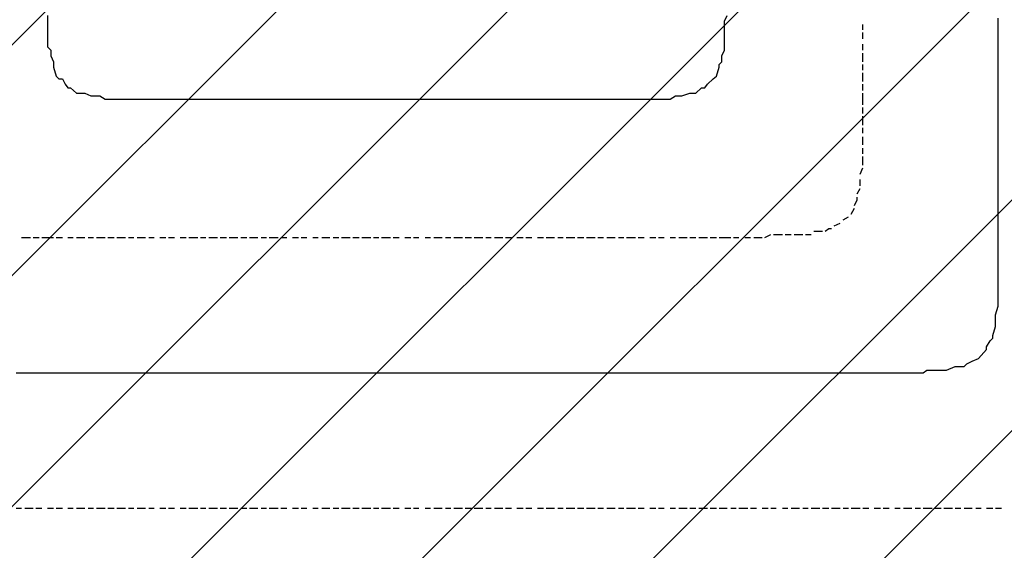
# Model space of a CAD drawing. Extents: x 997 to 109698, y 921 to 94021.
# Tile 399 of 656: x 19172 to 20619, y 39028 to 39808. Entities that reach past the tile are written whole.
import ezdxf

# ---------------------------------------------------------------- set-up
doc = ezdxf.new("R2010")
doc.units = 0
doc.header["$MEASUREMENT"] = 0
doc.layers.add('12', color=7, linetype='CONTINUOUS')
doc.layers.add('28', color=7, linetype='CONTINUOUS')

msp = doc.modelspace()

# ---------------------------------------------------------------- linework, layer by layer
at = {"layer": '12', "color": 5}
for p, q in [((19212.630503, 39813.563401), (19212.630503, 39805.563401)), ((20207.630503, 39805.563401), (20211.630503, 39813.563401)), ((19212.630503, 39805.563401), (19212.630503, 39792.563401)), ((20207.630503, 39792.563401), (20207.630503, 39805.563401)), ((20609.630503, 39796.563401), (20609.630503, 39809.563401)), ((19212.630503, 39792.563401), (19212.630503, 39784.563401)), ((19212.630503, 39784.563401), (19212.630503, 39775.563401)), ((20207.630503, 39784.563401), (20207.630503, 39792.563401)), ((20207.630503, 39775.563401), (20207.630503, 39784.563401)), ((20609.630503, 39788.563401), (20609.630503, 39796.563401)), ((20609.630503, 39779.563401), (20609.630503, 39788.563401)), ((20207.630503, 39762.563401), (20207.630503, 39775.563401)), ((20609.630503, 39767.563401), (20609.630503, 39779.563401)), ((19217.630503, 39762.563401), (19217.630503, 39754.563401)), ((20203.630503, 39754.563401), (20207.630503, 39762.563401)), ((20609.630503, 39758.563401), (20609.630503, 39767.563401)), ((20609.630503, 39745.563401), (20609.630503, 39758.563401)), ((19217.630503, 39754.563401), (19221.630503, 39745.563401)), ((19221.630503, 39745.563401), (19221.630503, 39737.563401)), ((20203.630503, 39745.563401), (20203.630503, 39754.563401)), ((20609.630503, 39737.563401), (20609.630503, 39745.563401)), ((19221.630503, 39737.563401), (19225.630503, 39724.563401)), ((20195.630503, 39724.563401), (20199.630503, 39737.563401)), ((20609.630503, 39729.563401), (20609.630503, 39737.563401)), ((20609.630503, 39716.563401), (20609.630503, 39729.563401)), ((19234.630503, 39720.563401), (19238.630503, 39712.563401)), ((20182.630503, 39712.563401), (20190.630503, 39720.563401)), ((20190.630503, 39720.563401), (20195.630503, 39724.563401)), ((20609.630503, 39707.563401), (20609.630503, 39716.563401)), ((19246.630503, 39707.563401), (19255.630503, 39699.563401)), ((19255.630503, 39699.563401), (19267.630503, 39699.563401)), ((19267.630503, 39699.563401), (19276.630503, 39695.563401)), ((20144.630503, 39695.563401), (20156.630503, 39699.563401)), ((20156.630503, 39699.563401), (20165.630503, 39699.563401)), ((20165.630503, 39699.563401), (20173.630503, 39707.563401)), ((20609.630503, 39699.563401), (20609.630503, 39707.563401)), ((20609.630503, 39686.563401), (20609.630503, 39699.563401)), ((19276.630503, 39695.563401), (19284.630503, 39695.563401)), ((19297.630503, 39690.563401), (19306.630503, 39690.563401)), ((19306.630503, 39690.563401), (19314.630503, 39690.563401)), ((19314.630503, 39690.563401), (19327.630503, 39690.563401)), ((19327.630503, 39690.563401), (19335.630503, 39690.563401)), ((19335.630503, 39690.563401), (19344.630503, 39690.563401)), ((19344.630503, 39690.563401), (19356.630503, 39690.563401)), ((19356.630503, 39690.563401), (19365.630503, 39690.563401)), ((19365.630503, 39690.563401), (19377.630503, 39690.563401)), ((19377.630503, 39690.563401), (19386.630503, 39690.563401)), ((19386.630503, 39690.563401), (19394.630503, 39690.563401)), ((19394.630503, 39690.563401), (19407.630503, 39690.563401)), ((19407.630503, 39690.563401), (19411.630503, 39690.563401)), ((19411.630503, 39690.563401), (19416.630503, 39690.563401)), ((19416.630503, 39690.563401), (19424.630503, 39690.563401)), ((19424.630503, 39690.563401), (19437.630503, 39690.563401)), ((19437.630503, 39690.563401), (19445.630503, 39690.563401)), ((19445.630503, 39690.563401), (19454.630503, 39690.563401)), ((19454.630503, 39690.563401), (19466.630503, 39690.563401)), ((19466.630503, 39690.563401), (19475.630503, 39690.563401)), ((19475.630503, 39690.563401), (19483.630503, 39690.563401)), ((19483.630503, 39690.563401), (19496.630503, 39690.563401)), ((19496.630503, 39690.563401), (19505.630503, 39690.563401)), ((19505.630503, 39690.563401), (19517.630503, 39690.563401)), ((19517.630503, 39690.563401), (19526.630503, 39690.563401)), ((19526.630503, 39690.563401), (19534.630503, 39690.563401)), ((19534.630503, 39690.563401), (19547.630503, 39690.563401)), ((19547.630503, 39690.563401), (19555.630503, 39690.563401)), ((19555.630503, 39690.563401), (19564.630503, 39690.563401)), ((19564.630503, 39690.563401), (19576.630503, 39690.563401)), ((19576.630503, 39690.563401), (19585.630503, 39690.563401)), ((19585.630503, 39690.563401), (19593.630503, 39690.563401)), ((19593.630503, 39690.563401), (19606.630503, 39690.563401)), ((19606.630503, 39690.563401), (19615.630503, 39690.563401)), ((19615.630503, 39690.563401), (19627.630503, 39690.563401)), ((19627.630503, 39690.563401), (19636.630503, 39690.563401)), ((19636.630503, 39690.563401), (19644.630503, 39690.563401)), ((19644.630503, 39690.563401), (19657.630503, 39690.563401)), ((19657.630503, 39690.563401), (19665.630503, 39690.563401)), ((19665.630503, 39690.563401), (19674.630503, 39690.563401)), ((19674.630503, 39690.563401), (19687.630503, 39690.563401)), ((19687.630503, 39690.563401), (19695.630503, 39690.563401)), ((19695.630503, 39690.563401), (19703.630503, 39690.563401)), ((19703.630503, 39690.563401), (19716.630503, 39690.563401)), ((19716.630503, 39690.563401), (19725.630503, 39690.563401)), ((19725.630503, 39690.563401), (19737.630503, 39690.563401)), ((19737.630503, 39690.563401), (19746.630503, 39690.563401)), ((19746.630503, 39690.563401), (19754.630503, 39690.563401)), ((19754.630503, 39690.563401), (19767.630503, 39690.563401)), ((19767.630503, 39690.563401), (19775.630503, 39690.563401)), ((19775.630503, 39690.563401), (19784.630503, 39690.563401)), ((19784.630503, 39690.563401), (19797.630503, 39690.563401)), ((19797.630503, 39690.563401), (19805.630503, 39690.563401)), ((19805.630503, 39690.563401), (19814.630503, 39690.563401)), ((19814.630503, 39690.563401), (19826.630503, 39690.563401)), ((19826.630503, 39690.563401), (19835.630503, 39690.563401)), ((19835.630503, 39690.563401), (19847.630503, 39690.563401)), ((19847.630503, 39690.563401), (19856.630503, 39690.563401)), ((19856.630503, 39690.563401), (19864.630503, 39690.563401)), ((19864.630503, 39690.563401), (19877.630503, 39690.563401)), ((19877.630503, 39690.563401), (19885.630503, 39690.563401)), ((19885.630503, 39690.563401), (19894.630503, 39690.563401)), ((19894.630503, 39690.563401), (19907.630503, 39690.563401)), ((19907.630503, 39690.563401), (19915.630503, 39690.563401)), ((19915.630503, 39690.563401), (19924.630503, 39690.563401)), ((19924.630503, 39690.563401), (19936.630503, 39690.563401)), ((19936.630503, 39690.563401), (19945.630503, 39690.563401)), ((19945.630503, 39690.563401), (19957.630503, 39690.563401)), ((19957.630503, 39690.563401), (19966.630503, 39690.563401)), ((19966.630503, 39690.563401), (19974.630503, 39690.563401)), ((19974.630503, 39690.563401), (19987.630503, 39690.563401)), ((19987.630503, 39690.563401), (19996.630503, 39690.563401)), ((19996.630503, 39690.563401), (20004.630503, 39690.563401)), ((20004.630503, 39690.563401), (20012.630503, 39690.563401)), ((20012.630503, 39690.563401), (20017.630503, 39690.563401)), ((20017.630503, 39690.563401), (20025.630503, 39690.563401)), ((20025.630503, 39690.563401), (20034.630503, 39690.563401)), ((20034.630503, 39690.563401), (20046.630503, 39690.563401)), ((20046.630503, 39690.563401), (20055.630503, 39690.563401)), ((20055.630503, 39690.563401), (20068.630503, 39690.563401)), ((20068.630503, 39690.563401), (20076.630503, 39690.563401)), ((20076.630503, 39690.563401), (20084.630503, 39690.563401)), ((20084.630503, 39690.563401), (20097.630503, 39690.563401)), ((20097.630503, 39690.563401), (20106.630503, 39690.563401)), ((20106.630503, 39690.563401), (20114.630503, 39690.563401)), ((20114.630503, 39690.563401), (20127.630503, 39690.563401)), ((20127.630503, 39690.563401), (20135.630503, 39695.563401)), ((20135.630503, 39695.563401), (20144.630503, 39695.563401)), ((20609.630503, 39678.563401), (20609.630503, 39686.563401)), ((20609.630503, 39669.563401), (20609.630503, 39678.563401)), ((20609.630503, 39657.563401), (20609.630503, 39669.563401)), ((20609.630503, 39648.563401), (20609.630503, 39657.563401)), ((20609.630503, 39635.563401), (20609.630503, 39648.563401)), ((20609.630503, 39627.563401), (20609.630503, 39635.563401)), ((20609.630503, 39618.563401), (20609.630503, 39627.563401)), ((20609.630503, 39606.563401), (20609.630503, 39618.563401)), ((20609.630503, 39597.563401), (20609.630503, 39606.563401)), ((20609.630503, 39589.563401), (20609.630503, 39597.563401)), ((20609.630503, 39576.563401), (20609.630503, 39589.563401)), ((20609.630503, 39568.563401), (20609.630503, 39576.563401)), ((20609.630503, 39559.563401), (20609.630503, 39568.563401)), ((20609.630503, 39546.563401), (20609.630503, 39559.563401)), ((20609.630503, 39538.563401), (20609.630503, 39546.563401)), ((20609.630503, 39525.563401), (20609.630503, 39538.563401)), ((20609.630503, 39517.563401), (20609.630503, 39525.563401)), ((20609.630503, 39508.563401), (20609.630503, 39517.563401)), ((20609.630503, 39496.563401), (20609.630503, 39508.563401)), ((20609.630503, 39487.563401), (20609.630503, 39496.563401)), ((20609.630503, 39483.563401), (20609.630503, 39487.563401)), ((20609.630503, 39475.563401), (20609.630503, 39483.563401)), ((20609.630503, 39462.563401), (20609.630503, 39475.563401)), ((20609.630503, 39453.563401), (20609.630503, 39462.563401)), ((20609.630503, 39445.563401), (20609.630503, 39453.563401)), ((20609.630503, 39432.563401), (20609.630503, 39445.563401)), ((20609.630503, 39424.563401), (20609.630503, 39432.563401)), ((20609.630503, 39415.563401), (20609.630503, 39424.563401)), ((20609.630503, 39403.563401), (20609.630503, 39415.563401)), ((20609.630503, 39394.563401), (20609.630503, 39403.563401)), ((20609.630503, 39386.563401), (20609.630503, 39394.563401)), ((20605.630503, 39373.563401), (20609.630503, 39386.563401)), ((20605.630503, 39364.563401), (20605.630503, 39373.563401)), ((20605.630503, 39356.563401), (20605.630503, 39364.563401)), ((20601.630503, 39343.563401), (20605.630503, 39356.563401)), ((20592.630503, 39326.563401), (20597.630503, 39335.563401)), ((20571.630503, 39305.563401), (20580.630503, 39309.563401)), ((20580.630503, 39309.563401), (20588.630503, 39318.563401)), ((20504.630503, 39292.563401), (20516.630503, 39292.563401)), ((20516.630503, 39292.563401), (20525.630503, 39292.563401)), ((20525.630503, 39292.563401), (20533.630503, 39292.563401)), ((20533.630503, 39292.563401), (20546.630503, 39297.563401)), ((20546.630503, 39297.563401), (20554.630503, 39297.563401)), ((20563.630503, 39301.563401), (20571.630503, 39305.563401)), ((19166.630503, 39288.563401), (19174.630503, 39288.563401)), ((19174.630503, 39288.563401), (19187.630503, 39288.563401)), ((19187.630503, 39288.563401), (19195.630503, 39288.563401)), ((19195.630503, 39288.563401), (19204.630503, 39288.563401)), ((19204.630503, 39288.563401), (19217.630503, 39288.563401)), ((19217.630503, 39288.563401), (19225.630503, 39288.563401)), ((19225.630503, 39288.563401), (19234.630503, 39288.563401)), ((19234.630503, 39288.563401), (19246.630503, 39288.563401)), ((19246.630503, 39288.563401), (19255.630503, 39288.563401)), ((19255.630503, 39288.563401), (19267.630503, 39288.563401)), ((19267.630503, 39288.563401), (19276.630503, 39288.563401)), ((19276.630503, 39288.563401), (19284.630503, 39288.563401)), ((19284.630503, 39288.563401), (19297.630503, 39288.563401)), ((19297.630503, 39288.563401), (19306.630503, 39288.563401)), ((19306.630503, 39288.563401), (19314.630503, 39288.563401)), ((19314.630503, 39288.563401), (19327.630503, 39288.563401)), ((19327.630503, 39288.563401), (19335.630503, 39288.563401)), ((19335.630503, 39288.563401), (19344.630503, 39288.563401)), ((19344.630503, 39288.563401), (19356.630503, 39288.563401)), ((19356.630503, 39288.563401), (19365.630503, 39288.563401)), ((19365.630503, 39288.563401), (19377.630503, 39288.563401)), ((19377.630503, 39288.563401), (19386.630503, 39288.563401)), ((19386.630503, 39288.563401), (19394.630503, 39288.563401)), ((19394.630503, 39288.563401), (19407.630503, 39288.563401)), ((19407.630503, 39288.563401), (19416.630503, 39288.563401)), ((19416.630503, 39288.563401), (19424.630503, 39288.563401)), ((19424.630503, 39288.563401), (19437.630503, 39288.563401)), ((19437.630503, 39288.563401), (19445.630503, 39288.563401)), ((19445.630503, 39288.563401), (19454.630503, 39288.563401)), ((19454.630503, 39288.563401), (19466.630503, 39288.563401)), ((19466.630503, 39288.563401), (19475.630503, 39288.563401)), ((19475.630503, 39288.563401), (19483.630503, 39288.563401)), ((19483.630503, 39288.563401), (19496.630503, 39288.563401)), ((19496.630503, 39288.563401), (19505.630503, 39288.563401)), ((19505.630503, 39288.563401), (19517.630503, 39288.563401)), ((19517.630503, 39288.563401), (19526.630503, 39288.563401)), ((19526.630503, 39288.563401), (19534.630503, 39288.563401)), ((19534.630503, 39288.563401), (19547.630503, 39288.563401)), ((19547.630503, 39288.563401), (19555.630503, 39288.563401)), ((19555.630503, 39288.563401), (19564.630503, 39288.563401)), ((19564.630503, 39288.563401), (19576.630503, 39288.563401)), ((19576.630503, 39288.563401), (19585.630503, 39288.563401)), ((19585.630503, 39288.563401), (19593.630503, 39288.563401)), ((19593.630503, 39288.563401), (19606.630503, 39288.563401)), ((19606.630503, 39288.563401), (19615.630503, 39288.563401)), ((19615.630503, 39288.563401), (19627.630503, 39288.563401)), ((19627.630503, 39288.563401), (19636.630503, 39288.563401)), ((19636.630503, 39288.563401), (19644.630503, 39288.563401)), ((19644.630503, 39288.563401), (19657.630503, 39288.563401)), ((19657.630503, 39288.563401), (19665.630503, 39288.563401)), ((19665.630503, 39288.563401), (19674.630503, 39288.563401)), ((19674.630503, 39288.563401), (19687.630503, 39288.563401)), ((19687.630503, 39288.563401), (19695.630503, 39288.563401)), ((19695.630503, 39288.563401), (19703.630503, 39288.563401)), ((19703.630503, 39288.563401), (19716.630503, 39288.563401)), ((19716.630503, 39288.563401), (19725.630503, 39288.563401)), ((19725.630503, 39288.563401), (19737.630503, 39288.563401)), ((19737.630503, 39288.563401), (19746.630503, 39288.563401)), ((19746.630503, 39288.563401), (19754.630503, 39288.563401)), ((19754.630503, 39288.563401), (19767.630503, 39288.563401)), ((19767.630503, 39288.563401), (19775.630503, 39288.563401)), ((19775.630503, 39288.563401), (19784.630503, 39288.563401)), ((19784.630503, 39288.563401), (19797.630503, 39288.563401)), ((19797.630503, 39288.563401), (19805.630503, 39288.563401)), ((19805.630503, 39288.563401), (19814.630503, 39288.563401)), ((19814.630503, 39288.563401), (19826.630503, 39288.563401)), ((19826.630503, 39288.563401), (19835.630503, 39288.563401)), ((19835.630503, 39288.563401), (19847.630503, 39288.563401)), ((19847.630503, 39288.563401), (19856.630503, 39288.563401)), ((19856.630503, 39288.563401), (19864.630503, 39288.563401)), ((19864.630503, 39288.563401), (19877.630503, 39288.563401)), ((19877.630503, 39288.563401), (19885.630503, 39288.563401)), ((19885.630503, 39288.563401), (19894.630503, 39288.563401)), ((19894.630503, 39288.563401), (19907.630503, 39288.563401)), ((19907.630503, 39288.563401), (19915.630503, 39288.563401)), ((19915.630503, 39288.563401), (19924.630503, 39288.563401)), ((19924.630503, 39288.563401), (19936.630503, 39288.563401)), ((19936.630503, 39288.563401), (19945.630503, 39288.563401)), ((19945.630503, 39288.563401), (19957.630503, 39288.563401)), ((19957.630503, 39288.563401), (19966.630503, 39288.563401)), ((19966.630503, 39288.563401), (19974.630503, 39288.563401)), ((19974.630503, 39288.563401), (19987.630503, 39288.563401)), ((19987.630503, 39288.563401), (19996.630503, 39288.563401)), ((19996.630503, 39288.563401), (20004.630503, 39288.563401)), ((20004.630503, 39288.563401), (20017.630503, 39288.563401)), ((20017.630503, 39288.563401), (20025.630503, 39288.563401)), ((20025.630503, 39288.563401), (20034.630503, 39288.563401)), ((20034.630503, 39288.563401), (20046.630503, 39288.563401)), ((20046.630503, 39288.563401), (20055.630503, 39288.563401)), ((20055.630503, 39288.563401), (20063.630503, 39288.563401)), ((20063.630503, 39288.563401), (20076.630503, 39288.563401)), ((20076.630503, 39288.563401), (20084.630503, 39288.563401)), ((20084.630503, 39288.563401), (20097.630503, 39288.563401)), ((20097.630503, 39288.563401), (20106.630503, 39288.563401)), ((20106.630503, 39288.563401), (20114.630503, 39288.563401)), ((20114.630503, 39288.563401), (20127.630503, 39288.563401)), ((20127.630503, 39288.563401), (20135.630503, 39288.563401)), ((20135.630503, 39288.563401), (20144.630503, 39288.563401)), ((20144.630503, 39288.563401), (20156.630503, 39288.563401)), ((20156.630503, 39288.563401), (20165.630503, 39288.563401)), ((20165.630503, 39288.563401), (20173.630503, 39288.563401)), ((20173.630503, 39288.563401), (20186.630503, 39288.563401)), ((20186.630503, 39288.563401), (20195.630503, 39288.563401)), ((20195.630503, 39288.563401), (20207.630503, 39288.563401)), ((20207.630503, 39288.563401), (20216.630503, 39288.563401)), ((20216.630503, 39288.563401), (20224.630503, 39288.563401)), ((20224.630503, 39288.563401), (20237.630503, 39288.563401)), ((20237.630503, 39288.563401), (20245.630503, 39288.563401)), ((20245.630503, 39288.563401), (20254.630503, 39288.563401)), ((20254.630503, 39288.563401), (20266.630503, 39288.563401)), ((20266.630503, 39288.563401), (20275.630503, 39288.563401)), ((20275.630503, 39288.563401), (20283.630503, 39288.563401)), ((20283.630503, 39288.563401), (20296.630503, 39288.563401)), ((20296.630503, 39288.563401), (20305.630503, 39288.563401)), ((20305.630503, 39288.563401), (20317.630503, 39288.563401)), ((20317.630503, 39288.563401), (20326.630503, 39288.563401)), ((20326.630503, 39288.563401), (20334.630503, 39288.563401)), ((20334.630503, 39288.563401), (20347.630503, 39288.563401)), ((20347.630503, 39288.563401), (20355.630503, 39288.563401)), ((20355.630503, 39288.563401), (20364.630503, 39288.563401)), ((20364.630503, 39288.563401), (20377.630503, 39288.563401)), ((20377.630503, 39288.563401), (20385.630503, 39288.563401)), ((20385.630503, 39288.563401), (20393.630503, 39288.563401)), ((20393.630503, 39288.563401), (20406.630503, 39288.563401)), ((20406.630503, 39288.563401), (20410.630503, 39288.563401)), ((20410.630503, 39288.563401), (20415.630503, 39288.563401)), ((20415.630503, 39288.563401), (20427.630503, 39288.563401)), ((20427.630503, 39288.563401), (20436.630503, 39288.563401)), ((20436.630503, 39288.563401), (20444.630503, 39288.563401)), ((20444.630503, 39288.563401), (20457.630503, 39288.563401)), ((20457.630503, 39288.563401), (20465.630503, 39288.563401)), ((20465.630503, 39288.563401), (20474.630503, 39288.563401)), ((20474.630503, 39288.563401), (20487.630503, 39288.563401)), ((20487.630503, 39288.563401), (20495.630503, 39288.563401))]:
    msp.add_line(p, q, dxfattribs=at)
at = {"layer": '12', "color": 1}
for p, q in [((20410.630503, 39792.563401), (20410.630503, 39800.563401)), ((20410.630503, 39779.563401), (20410.630503, 39788.563401)), ((20410.630503, 39762.563401), (20410.630503, 39771.563401)), ((20410.630503, 39745.563401), (20410.630503, 39758.563401)), ((20410.630503, 39733.563401), (20410.630503, 39741.563401)), ((20410.630503, 39716.563401), (20410.630503, 39729.563401)), ((20410.630503, 39703.563401), (20410.630503, 39712.563401)), ((20410.630503, 39690.563401), (20410.630503, 39699.563401)), ((20410.630503, 39682.563401), (20410.630503, 39690.563401)), ((20410.630503, 39669.563401), (20410.630503, 39678.563401)), ((20410.630503, 39652.563401), (20410.630503, 39665.563401)), ((20410.630503, 39640.563401), (20410.630503, 39648.563401)), ((20410.630503, 39623.563401), (20410.630503, 39635.563401)), ((20410.630503, 39610.563401), (20410.630503, 39618.563401)), ((20410.630503, 39593.563401), (20410.630503, 39606.563401)), ((20406.630503, 39580.563401), (20410.630503, 39589.563401)), ((20406.630503, 39563.563401), (20406.630503, 39572.563401)), ((20402.630503, 39551.563401), (20406.630503, 39559.563401)), ((20393.630503, 39521.563401), (20398.630503, 39530.563401)), ((20381.630503, 39513.563401), (20389.630503, 39517.563401)), ((20338.630503, 39496.563401), (20351.630503, 39496.563401)), ((20368.630503, 39504.563401), (20377.630503, 39508.563401)), ((19174.630503, 39487.563401), (19187.630503, 39487.563401)), ((19191.630503, 39487.563401), (19200.630503, 39487.563401)), ((19204.630503, 39487.563401), (19212.630503, 39487.563401)), ((19212.630503, 39487.563401), (19221.630503, 39487.563401)), ((19225.630503, 39487.563401), (19234.630503, 39487.563401)), ((19242.630503, 39487.563401), (19250.630503, 39487.563401)), ((19255.630503, 39487.563401), (19267.630503, 39487.563401)), ((19272.630503, 39487.563401), (19280.630503, 39487.563401)), ((19284.630503, 39487.563401), (19297.630503, 39487.563401)), ((19301.630503, 39487.563401), (19310.630503, 39487.563401)), ((19314.630503, 39487.563401), (19327.630503, 39487.563401)), ((19331.630503, 39487.563401), (19339.630503, 39487.563401)), ((19344.630503, 39487.563401), (19356.630503, 39487.563401)), ((19361.630503, 39487.563401), (19369.630503, 39487.563401)), ((19377.630503, 39487.563401), (19386.630503, 39487.563401)), ((19390.630503, 39487.563401), (19399.630503, 39487.563401)), ((19407.630503, 39487.563401), (19416.630503, 39487.563401)), ((19420.630503, 39487.563401), (19433.630503, 39487.563401)), ((19437.630503, 39487.563401), (19445.630503, 39487.563401)), ((19449.630503, 39487.563401), (19462.630503, 39487.563401)), ((19466.630503, 39487.563401), (19475.630503, 39487.563401)), ((19479.630503, 39487.563401), (19492.630503, 39487.563401)), ((19496.630503, 39487.563401), (19505.630503, 39487.563401)), ((19509.630503, 39487.563401), (19521.630503, 39487.563401)), ((19526.630503, 39487.563401), (19534.630503, 39487.563401)), ((19538.630503, 39487.563401), (19551.630503, 39487.563401)), ((19555.630503, 39487.563401), (19564.630503, 39487.563401)), ((19572.630503, 39487.563401), (19581.630503, 39487.563401)), ((19585.630503, 39487.563401), (19593.630503, 39487.563401)), ((19602.630503, 39487.563401), (19610.630503, 39487.563401)), ((19615.630503, 39487.563401), (19627.630503, 39487.563401)), ((19632.630503, 39487.563401), (19640.630503, 39487.563401)), ((19644.630503, 39487.563401), (19657.630503, 39487.563401)), ((19661.630503, 39487.563401), (19670.630503, 39487.563401)), ((19674.630503, 39487.563401), (19687.630503, 39487.563401)), ((19691.630503, 39487.563401), (19699.630503, 39487.563401)), ((19703.630503, 39487.563401), (19716.630503, 39487.563401)), ((19720.630503, 39487.563401), (19729.630503, 39487.563401)), ((19737.630503, 39487.563401), (19746.630503, 39487.563401)), ((19750.630503, 39487.563401), (19758.630503, 39487.563401)), ((19767.630503, 39487.563401), (19775.630503, 39487.563401)), ((19780.630503, 39487.563401), (19792.630503, 39487.563401)), ((19797.630503, 39487.563401), (19805.630503, 39487.563401)), ((19809.630503, 39487.563401), (19822.630503, 39487.563401)), ((19826.630503, 39487.563401), (19835.630503, 39487.563401)), ((19839.630503, 39487.563401), (19852.630503, 39487.563401)), ((19856.630503, 39487.563401), (19864.630503, 39487.563401)), ((19869.630503, 39487.563401), (19881.630503, 39487.563401)), ((19885.630503, 39487.563401), (19894.630503, 39487.563401)), ((19902.630503, 39487.563401), (19911.630503, 39487.563401)), ((19915.630503, 39487.563401), (19924.630503, 39487.563401)), ((19932.630503, 39487.563401), (19941.630503, 39487.563401)), ((19945.630503, 39487.563401), (19957.630503, 39487.563401)), ((19962.630503, 39487.563401), (19970.630503, 39487.563401)), ((19974.630503, 39487.563401), (19987.630503, 39487.563401)), ((19991.630503, 39487.563401), (20000.630503, 39487.563401)), ((20004.630503, 39487.563401), (20017.630503, 39487.563401)), ((20021.630503, 39487.563401), (20029.630503, 39487.563401)), ((20034.630503, 39487.563401), (20046.630503, 39487.563401)), ((20051.630503, 39487.563401), (20059.630503, 39487.563401)), ((20063.630503, 39487.563401), (20076.630503, 39487.563401)), ((20080.630503, 39487.563401), (20089.630503, 39487.563401)), ((20097.630503, 39487.563401), (20106.630503, 39487.563401)), ((20110.630503, 39487.563401), (20118.630503, 39487.563401)), ((20127.630503, 39487.563401), (20135.630503, 39487.563401)), ((20140.630503, 39487.563401), (20152.630503, 39487.563401)), ((20156.630503, 39487.563401), (20165.630503, 39487.563401)), ((20169.630503, 39487.563401), (20182.630503, 39487.563401)), ((20186.630503, 39487.563401), (20195.630503, 39487.563401)), ((20199.630503, 39487.563401), (20211.630503, 39487.563401)), ((20211.630503, 39487.563401), (20216.630503, 39487.563401)), ((20220.630503, 39487.563401), (20228.630503, 39487.563401)), ((20237.630503, 39487.563401), (20245.630503, 39487.563401)), ((20250.630503, 39487.563401), (20262.630503, 39487.563401)), ((20266.630503, 39487.563401), (20275.630503, 39491.563401)), ((20279.630503, 39491.563401), (20292.630503, 39491.563401)), ((20296.630503, 39491.563401), (20305.630503, 39491.563401)), ((20309.630503, 39491.563401), (20322.630503, 39491.563401)), ((20326.630503, 39491.563401), (20334.630503, 39491.563401)), ((19166.630503, 39089.563401), (19174.630503, 39089.563401)), ((19179.630503, 39089.563401), (19191.630503, 39089.563401)), ((19195.630503, 39089.563401), (19204.630503, 39089.563401)), ((19212.630503, 39089.563401), (19221.630503, 39089.563401)), ((19225.630503, 39089.563401), (19234.630503, 39089.563401)), ((19242.630503, 39089.563401), (19250.630503, 39089.563401)), ((19255.630503, 39089.563401), (19267.630503, 39089.563401)), ((19272.630503, 39089.563401), (19280.630503, 39089.563401)), ((19284.630503, 39089.563401), (19297.630503, 39089.563401)), ((19301.630503, 39089.563401), (19310.630503, 39089.563401)), ((19314.630503, 39089.563401), (19327.630503, 39089.563401)), ((19331.630503, 39089.563401), (19339.630503, 39089.563401)), ((19344.630503, 39089.563401), (19356.630503, 39089.563401)), ((19361.630503, 39089.563401), (19369.630503, 39089.563401)), ((19377.630503, 39089.563401), (19386.630503, 39089.563401)), ((19390.630503, 39089.563401), (19399.630503, 39089.563401)), ((19407.630503, 39089.563401), (19416.630503, 39089.563401)), ((19420.630503, 39089.563401), (19433.630503, 39089.563401)), ((19437.630503, 39089.563401), (19445.630503, 39089.563401)), ((19449.630503, 39089.563401), (19462.630503, 39089.563401)), ((19466.630503, 39089.563401), (19475.630503, 39089.563401)), ((19479.630503, 39089.563401), (19492.630503, 39089.563401)), ((19496.630503, 39089.563401), (19505.630503, 39089.563401)), ((19509.630503, 39089.563401), (19521.630503, 39089.563401)), ((19526.630503, 39089.563401), (19534.630503, 39089.563401)), ((19538.630503, 39089.563401), (19551.630503, 39089.563401)), ((19555.630503, 39089.563401), (19564.630503, 39089.563401)), ((19572.630503, 39089.563401), (19581.630503, 39089.563401)), ((19585.630503, 39089.563401), (19593.630503, 39089.563401)), ((19602.630503, 39089.563401), (19610.630503, 39089.563401)), ((19615.630503, 39089.563401), (19627.630503, 39089.563401)), ((19632.630503, 39089.563401), (19640.630503, 39089.563401)), ((19644.630503, 39089.563401), (19657.630503, 39089.563401)), ((19661.630503, 39089.563401), (19670.630503, 39089.563401)), ((19674.630503, 39089.563401), (19687.630503, 39089.563401)), ((19691.630503, 39089.563401), (19699.630503, 39089.563401)), ((19703.630503, 39089.563401), (19716.630503, 39089.563401)), ((19720.630503, 39089.563401), (19729.630503, 39089.563401)), ((19737.630503, 39089.563401), (19746.630503, 39089.563401)), ((19750.630503, 39089.563401), (19758.630503, 39089.563401)), ((19767.630503, 39089.563401), (19775.630503, 39089.563401)), ((19780.630503, 39089.563401), (19792.630503, 39089.563401)), ((19797.630503, 39089.563401), (19805.630503, 39089.563401)), ((19809.630503, 39089.563401), (19822.630503, 39089.563401)), ((19826.630503, 39089.563401), (19835.630503, 39089.563401)), ((19839.630503, 39089.563401), (19852.630503, 39089.563401)), ((19856.630503, 39089.563401), (19864.630503, 39089.563401)), ((19869.630503, 39089.563401), (19881.630503, 39089.563401)), ((19885.630503, 39089.563401), (19894.630503, 39089.563401)), ((19902.630503, 39089.563401), (19911.630503, 39089.563401)), ((19915.630503, 39089.563401), (19924.630503, 39089.563401)), ((19932.630503, 39089.563401), (19941.630503, 39089.563401)), ((19945.630503, 39089.563401), (19957.630503, 39089.563401)), ((19962.630503, 39089.563401), (19970.630503, 39089.563401)), ((19974.630503, 39089.563401), (19987.630503, 39089.563401)), ((19991.630503, 39089.563401), (20000.630503, 39089.563401)), ((20004.630503, 39089.563401), (20017.630503, 39089.563401)), ((20021.630503, 39089.563401), (20029.630503, 39089.563401)), ((20034.630503, 39089.563401), (20046.630503, 39089.563401)), ((20051.630503, 39089.563401), (20059.630503, 39089.563401)), ((20063.630503, 39089.563401), (20076.630503, 39089.563401)), ((20080.630503, 39089.563401), (20089.630503, 39089.563401)), ((20097.630503, 39089.563401), (20106.630503, 39089.563401)), ((20110.630503, 39089.563401), (20118.630503, 39089.563401)), ((20127.630503, 39089.563401), (20135.630503, 39089.563401)), ((20140.630503, 39089.563401), (20152.630503, 39089.563401)), ((20156.630503, 39089.563401), (20165.630503, 39089.563401)), ((20169.630503, 39089.563401), (20182.630503, 39089.563401)), ((20186.630503, 39089.563401), (20195.630503, 39089.563401)), ((20199.630503, 39089.563401), (20211.630503, 39089.563401)), ((20216.630503, 39089.563401), (20224.630503, 39089.563401)), ((20228.630503, 39089.563401), (20241.630503, 39089.563401)), ((20245.630503, 39089.563401), (20254.630503, 39089.563401)), ((20262.630503, 39089.563401), (20271.630503, 39089.563401)), ((20275.630503, 39089.563401), (20283.630503, 39089.563401)), ((20292.630503, 39089.563401), (20300.630503, 39089.563401)), ((20305.630503, 39089.563401), (20317.630503, 39089.563401)), ((20322.630503, 39089.563401), (20330.630503, 39089.563401)), ((20334.630503, 39089.563401), (20347.630503, 39089.563401)), ((20351.630503, 39089.563401), (20360.630503, 39089.563401)), ((20364.630503, 39089.563401), (20377.630503, 39089.563401)), ((20381.630503, 39089.563401), (20389.630503, 39089.563401)), ((20393.630503, 39089.563401), (20406.630503, 39089.563401)), ((20410.630503, 39089.563401), (20419.630503, 39089.563401)), ((20427.630503, 39089.563401), (20436.630503, 39089.563401)), ((20440.630503, 39089.563401), (20449.630503, 39089.563401)), ((20457.630503, 39089.563401), (20465.630503, 39089.563401)), ((20470.630503, 39089.563401), (20482.630503, 39089.563401)), ((20487.630503, 39089.563401), (20495.630503, 39089.563401)), ((20499.630503, 39089.563401), (20512.630503, 39089.563401)), ((20516.630503, 39089.563401), (20525.630503, 39089.563401)), ((20529.630503, 39089.563401), (20542.630503, 39089.563401)), ((20546.630503, 39089.563401), (20554.630503, 39089.563401)), ((20559.630503, 39089.563401), (20571.630503, 39089.563401)), ((20576.630503, 39089.563401), (20584.630503, 39089.563401)), ((20592.630503, 39089.563401), (20601.630503, 39089.563401)), ((20605.630503, 39089.563401), (20609.630503, 39089.563401)), ((20609.630503, 39089.563401), (20614.630503, 39089.563401))]:
    msp.add_line(p, q, dxfattribs=at)
at = {"layer": '12', "color": 5}
for points in [[(19212.630503, 39775.563401), (19212.630503, 39767.563401), (19217.630503, 39762.563401)], [(20199.630503, 39737.563401), (20199.630503, 39741.563401), (20203.630503, 39745.563401)], [(19225.630503, 39724.563401), (19229.630503, 39720.563401), (19234.630503, 39720.563401)], [(19238.630503, 39712.563401), (19242.630503, 39707.563401), (19246.630503, 39707.563401)], [(20173.630503, 39707.563401), (20178.630503, 39707.563401), (20182.630503, 39712.563401)], [(19284.630503, 39695.563401), (19289.630503, 39695.563401), (19297.630503, 39690.563401)], [(20597.630503, 39335.563401), (20601.630503, 39339.563401), (20601.630503, 39343.563401)], [(20588.630503, 39318.563401), (20592.630503, 39322.563401), (20592.630503, 39326.563401)], [(20495.630503, 39288.563401), (20499.630503, 39288.563401), (20504.630503, 39292.563401)], [(20554.630503, 39297.563401), (20559.630503, 39297.563401), (20563.630503, 39301.563401)]]:
    msp.add_lwpolyline(points, dxfattribs=at)
at = {"layer": '12', "color": 1}
for points in [[(20398.630503, 39534.563401), (20402.630503, 39542.563401), (20402.630503, 39546.563401)], [(20355.630503, 39496.563401), (20360.630503, 39500.563401), (20364.630503, 39500.563401)]]:
    msp.add_lwpolyline(points, dxfattribs=at)
at = {"layer": '28', "color": 2}
for p, q in [((14872.636205, 35482.68481), (36822.636205, 57432.68481)), ((15100.315887, 35370.953237), (36822.636205, 57093.273555)), ((15439.727142, 35370.953237), (36822.636205, 56753.8623)), ((15779.138397, 35370.953237), (36822.636205, 56414.451046)), ((16118.549652, 35370.953237), (36822.636205, 56075.039791)), ((16457.960907, 35370.953237), (36822.636205, 55735.628536)), ((16797.372162, 35370.953237), (36822.636205, 55396.217281))]:
    msp.add_line(p, q, dxfattribs=at)

doc.saveas('drawing.dxf')
